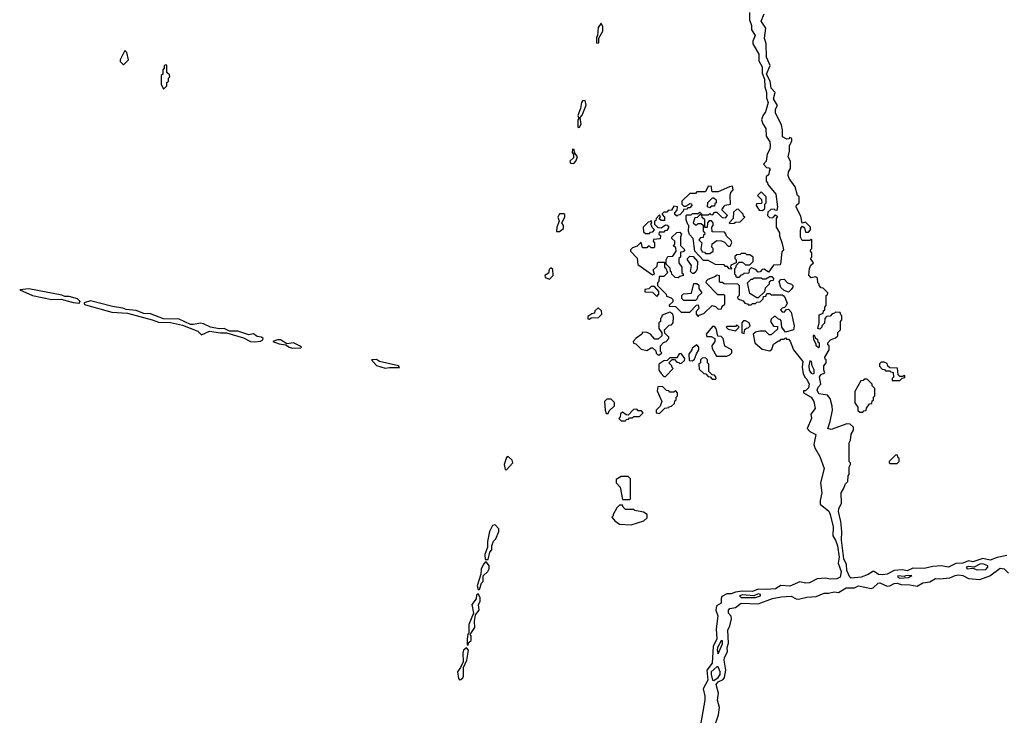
# Model space of a CAD drawing. Extents: x 2769579 to 2883812, y 684207 to 828660.
# Tile 460 of 505: x 2840390 to 2847275, y 793160 to 798025. Entities that reach past the tile are written whole.
import ezdxf

# ---------------------------------------------------------------- set-up
doc = ezdxf.new("R2010")
doc.units = 0

msp = doc.modelspace()

# ---------------------------------------------------------------- linework, layer by layer
at = {"layer": '0CON02XD'}
for points in [[(2845492.5, 798075), (2845493.3, 798025), (2845507.5, 797985), (2845507.5, 797955), (2845532.5, 797915), (2845517.5, 797875), (2845517.5, 797855), (2845557.5, 797785), (2845558.3, 797738.3), (2845581.2, 797695), (2845580.7, 797650.7), (2845598.3, 797608.3), (2845601.2, 797555), (2845612, 797515), (2845612, 797475), (2845623.8, 797445), (2845605, 797380), (2845586.7, 797353.3), (2845577.5, 797325), (2845586.7, 797296.7), (2845607.5, 797265), (2845610.7, 797210.7), (2845635, 797170), (2845638.8, 797145), (2845635, 797120), (2845616.7, 797085), (2845610, 797035), (2845590, 797015), (2845611.7, 796991.7), (2845628.3, 796988.3), (2845637.5, 796977.5), (2845630, 796965), (2845628.3, 796941.7), (2845610, 796925), (2845610, 796895), (2845620, 796885), (2845621.7, 796871.7), (2845676.7, 796805), (2845690, 796715), (2845685, 796690), (2845671.7, 796691.7), (2845665, 796700), (2845641.7, 796698.3), (2845621.7, 796678.3), (2845620, 796655), (2845635, 796640), (2845658.3, 796641.7), (2845675, 796660), (2845688.3, 796648.3), (2845680, 796635), (2845680, 796575), (2845702.5, 796535), (2845703.6, 796513.6), (2845720.7, 796460.7), (2845730, 796415), (2845718.3, 796401.7), (2845710, 796315), (2845705, 796310), (2845661.7, 796308.3), (2845625, 796260), (2845595, 796280), (2845581.7, 796278.3), (2845568.3, 796261.7), (2845555, 796260), (2845537, 796277), (2845505, 796290), (2845490, 796275), (2845488.3, 796251.7), (2845455, 796250), (2845445, 796240), (2845431.7, 796238.3), (2845418.3, 796221.7), (2845401.7, 796221.7), (2845398.3, 796238.3), (2845390, 796245), (2845390, 796285), (2845398.3, 796291.7), (2845401.7, 796308.3), (2845421.7, 796328.3), (2845445, 796330), (2845465, 796310), (2845495, 796310), (2845520, 796335), (2845520, 796365), (2845495, 796380), (2845475, 796380), (2845465, 796390), (2845435, 796390), (2845428.3, 796381.7), (2845405, 796380), (2845391.7, 796368.3), (2845390, 796355), (2845400, 796345), (2845400, 796325), (2845361.7, 796308.3), (2845360, 796295), (2845370, 796285), (2845365, 796280), (2845351.7, 796281.7), (2845338.3, 796298.3), (2845325, 796300), (2845315, 796310), (2845255, 796312.5), (2845205, 796340), (2845171.7, 796341.7), (2845110, 796405), (2845100, 796495), (2845073, 796523), (2845067.5, 796545), (2845070, 796585), (2845061.7, 796591.7), (2845050, 796625), (2845050, 796655), (2845055, 796660), (2845085, 796660), (2845095, 796670), (2845135, 796670), (2845145, 796680), (2845158.3, 796668.3), (2845160, 796660), (2845145, 796660), (2845128.3, 796641.7), (2845111.7, 796638.3), (2845100, 796605), (2845115, 796590), (2845125, 796590), (2845135, 796600), (2845155, 796600), (2845168.3, 796588.3), (2845170, 796545), (2845178.3, 796538.3), (2845180, 796525), (2845171.7, 796518.3), (2845168.3, 796501.7), (2845151.7, 796498.3), (2845140, 796485), (2845160, 796465), (2845152.5, 796422.5), (2845161.7, 796401.7), (2845178.3, 796398.3), (2845185, 796390), (2845215, 796390), (2845240, 796405), (2845240, 796425), (2845230, 796435), (2845231.7, 796458.3), (2845265, 796480), (2845298.3, 796478.3), (2845318.3, 796468.3), (2845345, 796440), (2845358.3, 796441.7), (2845370, 796465), (2845365, 796480), (2845331.7, 796511.7), (2845328.3, 796528.3), (2845318.3, 796538.3), (2845231.7, 796541.7), (2845230, 796575), (2845240, 796585), (2845240, 796605), (2845228.3, 796618.3), (2845211.7, 796618.3), (2845200, 796605), (2845198.3, 796571.7), (2845181.7, 796571.7), (2845180, 796625), (2845161.7, 796641.7), (2845160, 796660), (2845205, 796660), (2845215, 796670), (2845221.7, 796661.7), (2845235, 796660), (2845251.7, 796678.3), (2845265, 796680), (2845301.7, 796641.7), (2845325, 796640), (2845340, 796655), (2845300, 796695), (2845315, 796720)], [(2846150, 794745), (2846165, 794780), (2846180, 794795), (2846182.5, 794835), (2846190, 794845), (2846190, 794895), (2846200, 794915), (2846200, 794925), (2846190, 794935), (2846190, 795065), (2846200, 795085), (2846203, 795127), (2846220, 795155), (2846220, 795175), (2846197, 795197), (2846175, 795197.5), (2846065, 795160), (2846040, 795165), (2846056.7, 795215), (2846072.5, 795295), (2846071.7, 795321.7), (2846057.5, 795375), (2846038, 795398), (2845979.1, 795409.1), (2845967.5, 795435), (2845974.3, 795455.7), (2845993, 795477), (2845982.7, 795527.3), (2845995, 795542.5), (2846020, 795555), (2846012.5, 795575), (2846012.5, 795605), (2846030, 795625), (2846030, 795645), (2846021.7, 795651.7), (2846020, 795665), (2846050, 795715), (2846050, 795745), (2846041.7, 795751.7), (2846040, 795765), (2846060, 795785), (2846095, 795800), (2846110, 795815), (2846111.7, 795838.3), (2846130, 795855), (2846130, 795915), (2846140, 795925), (2846140, 795955), (2846131.7, 795961.7), (2846128.3, 795978.3), (2846095, 795980), (2846088.3, 795971.7), (2846071.7, 795968.3), (2846058.3, 795951.7), (2846031.7, 795948.3), (2846020, 795935), (2846017, 795903), (2846000, 795885), (2846000, 795875), (2845985, 795860), (2845970, 795865), (2845980, 795905), (2845980, 795960), (2846008.3, 795971.7), (2846011.7, 795988.3), (2846020, 795995), (2846020, 796015), (2846030, 796025), (2846030, 796095), (2846038.3, 796101.7), (2846040, 796115), (2846008.3, 796148.3), (2845995, 796150), (2845980, 796165), (2845980, 796175), (2845970, 796185), (2845968.3, 796218.3), (2845955, 796227.5), (2845925, 796220), (2845908.3, 796238.3), (2845912.5, 796285), (2845921.7, 796308.3), (2845940, 796325), (2845920, 796355), (2845930, 796365), (2845930, 796395), (2845920, 796405), (2845921.7, 796418.3), (2845930, 796425), (2845930, 796485), (2845925, 796490), (2845915, 796480), (2845861.7, 796481.7), (2845850, 796505), (2845850, 796545), (2845853, 796567), (2845865, 796580), (2845878.3, 796568.3), (2845885, 796540), (2845905, 796540), (2845920, 796555), (2845920, 796575), (2845885, 796610), (2845861.7, 796601.7), (2845851.7, 796651.7), (2845832.5, 796685), (2845820, 796715), (2845823, 796727), (2845840, 796745), (2845840, 796785), (2845830, 796795), (2845812.5, 796855), (2845771.2, 796915), (2845763.6, 796936.4), (2845765, 796960), (2845780, 796985), (2845780, 797035), (2845762.5, 797065), (2845772.5, 797105), (2845772.5, 797145), (2845790, 797175), (2845790, 797195), (2845775, 797200), (2845768.3, 797191.7), (2845755, 797190), (2845723.3, 797205), (2845723.3, 797255), (2845716.4, 797286.4), (2845674.3, 797374.3), (2845675, 797400), (2845690, 797425), (2845660.7, 797470.7), (2845673.3, 797515), (2845645.8, 797545.8), (2845638, 797595), (2845611.2, 797645), (2845636.7, 797705), (2845612.3, 797762.3), (2845608.8, 797855), (2845598.8, 797895), (2845607.5, 797965), (2845574, 798015), (2845596.1, 798066.1)], [(2844435, 797860), (2844440, 797865), (2844440, 797895), (2844467.5, 797945), (2844467.5, 797975), (2844455, 798000), (2844435, 797970), (2844430, 797915), (2844423, 797903), (2844423, 797863), (2844435, 797860)], [(2841115, 797710), (2841150, 797745), (2841140, 797795), (2841125, 797810), (2841092.5, 797745), (2841093, 797733), (2841115, 797710)], [(2841395, 797540), (2841418.3, 797561.7), (2841420, 797585), (2841430, 797595), (2841430, 797615), (2841440, 797625), (2841438.3, 797638.3), (2841420, 797655), (2841420, 797705), (2841415, 797710), (2841400, 797705), (2841400, 797685), (2841390, 797675), (2841390, 797645), (2841380, 797635), (2841380, 797575), (2841395, 797540)], [(2844295, 797270), (2844305, 797272.5), (2844316.7, 797295), (2844308.3, 797341.7), (2844323.3, 797356.7), (2844351.7, 797428.3), (2844345, 797460), (2844325, 797457.5), (2844317.5, 797445), (2844312.5, 797405), (2844293.8, 797355), (2844300, 797335), (2844293.3, 797325), (2844292.5, 797275), (2844295, 797270)], [(2844265, 797020), (2844280, 797035), (2844290, 797065), (2844270, 797095), (2844267, 797117), (2844255, 797120), (2844253, 797097), (2844261.7, 797081.7), (2844261.7, 797058.3), (2844237.5, 797035), (2844241.7, 797021.7), (2844265, 797020)], [(2845315, 796720), (2845323, 796727), (2845360, 796735), (2845357.5, 796795), (2845363, 796817), (2845380, 796835), (2845375, 796860), (2845353, 796857), (2845275, 796820), (2845235, 796820), (2845230, 796825), (2845228.3, 796858.3), (2845205, 796860), (2845185, 796820), (2845125, 796820), (2845115, 796810), (2845075, 796810), (2845020, 796755), (2845020, 796735), (2845035, 796720), (2845048.3, 796721.7), (2845075, 796740), (2845088.3, 796738.3), (2845090, 796725), (2845075, 796710), (2845061.7, 796708.3), (2845055, 796700), (2845031.7, 796698.3), (2845030, 796685), (2845005, 796660), (2844991.7, 796658.3), (2844985, 796650), (2844971.7, 796661.7), (2844970, 796675), (2844987, 796693), (2844990, 796715), (2844965, 796720), (2844948.3, 796691.7), (2844925, 796690), (2844915, 796680), (2844895, 796680), (2844881.7, 796668.3), (2844881.7, 796661.7), (2844900, 796645), (2844898.3, 796621.7), (2844875, 796620), (2844861.7, 796631.7), (2844870, 796645), (2844865, 796660), (2844840, 796635), (2844838.3, 796621.7), (2844830, 796615), (2844830, 796595), (2844851.7, 796571.7), (2844875, 796570), (2844905, 796590), (2844918.3, 796588.3), (2844930, 796575), (2844915, 796550), (2844901.7, 796548.3), (2844895, 796540), (2844861.7, 796538.3), (2844860, 796525), (2844870, 796515), (2844868.3, 796491.7), (2844821.7, 796488.3), (2844820, 796475), (2844830, 796465), (2844830, 796435), (2844825, 796430), (2844805, 796430), (2844795, 796440), (2844785, 796440), (2844775, 796430), (2844745, 796430), (2844735, 796470), (2844708.3, 796441.7), (2844675, 796430), (2844660, 796415), (2844660, 796405), (2844708.3, 796358.3), (2844711.7, 796311.7), (2844815, 796240), (2844830, 796245), (2844820, 796275), (2844848.3, 796301.7), (2844850, 796325), (2844855, 796330), (2844898.3, 796328.3), (2844900, 796295), (2844908.3, 796288.3), (2844920, 796255), (2844895, 796230), (2844861.7, 796228.3), (2844860, 796195), (2844850, 796185), (2844850, 796165), (2844910, 796105), (2844911.7, 796091.7), (2844945, 796080), (2844957, 796067), (2844958.3, 796051.7), (2844931.7, 796028.3), (2844931.7, 796021.7), (2844975, 796020), (2845015, 795980), (2845075, 795980), (2845121.7, 796028.3), (2845135, 796030), (2845140, 796005), (2845120, 795985), (2845120, 795965), (2845135, 795950), (2845141.7, 795958.3), (2845175, 795970), (2845233, 796027), (2845255, 796020), (2845275, 796000), (2845298.3, 796001.7), (2845300, 796015), (2845310, 796025), (2845320, 796035), (2845320, 796095), (2845315, 796100), (2845271.7, 796101.7), (2845190, 796185), (2845191.7, 796198.3), (2845205, 796210), (2845258.3, 796231.7), (2845265, 796240), (2845280, 796235), (2845280, 796195), (2845285, 796190), (2845305, 796190), (2845315, 796180), (2845408.3, 796178.3), (2845420, 796165), (2845420, 796095), (2845410, 796085), (2845411.7, 796071.7), (2845448.3, 796058.3), (2845461.7, 796041.7), (2845478.3, 796038.3), (2845485, 796030), (2845505, 796030), (2845515, 796040), (2845535, 796040), (2845545, 796050), (2845568.3, 796051.7), (2845588.3, 796071.7), (2845591.7, 796088.3), (2845608.3, 796091.7), (2845615, 796110), (2845635, 796110), (2845645, 796100), (2845725, 796100), (2845738.3, 796088.3), (2845757, 796043), (2845748.3, 796021.7), (2845738.3, 796011.7), (2845721.7, 796008.3), (2845710, 795995), (2845721.7, 795981.7), (2845735, 795980), (2845751.7, 795998.3), (2845765, 796000), (2845785, 795980), (2845806.4, 795883.6), (2845800, 795855), (2845745, 795840), (2845720, 795875), (2845715, 795920), (2845708.3, 795928.3), (2845695, 795930), (2845675, 795950), (2845665, 795950), (2845645, 795930), (2845640, 795915), (2845661.7, 795881.7), (2845688.3, 795878.3), (2845688.3, 795861.7), (2845645, 795820), (2845631.7, 795821.7), (2845605, 795847.5), (2845565, 795847.5), (2845535, 795840), (2845520, 795825), (2845530, 795765), (2845581.7, 795721.7), (2845635, 795710), (2845648.3, 795721.7), (2845660, 795755), (2845695, 795780), (2845705, 795780), (2845715, 795790), (2845735, 795790), (2845745, 795800), (2845751.7, 795791.7), (2845765, 795790), (2845777, 795777), (2845800, 795715), (2845866.7, 795635), (2845862.5, 795595), (2845868.3, 795548.3), (2845881.7, 795521.7), (2845895, 795510), (2845910, 795475), (2845905, 795450), (2845885, 795430), (2845871.7, 795428.3), (2845870, 795415), (2845923.3, 795385), (2845942, 795355), (2845952, 795305), (2845923, 795267), (2845926.7, 795235), (2845897.5, 795165), (2845915.9, 795145.9), (2845957.5, 795125), (2845943.6, 795053.6), (2845950.5, 795030.5), (2845985, 794970), (2846016, 794885), (2845990, 794785), (2846000, 794715), (2845987, 794663), (2845987, 794637), (2846047, 794587), (2846058, 794565), (2846077.7, 794477.7), (2846076.7, 794415), (2846095.6, 794385.6), (2846108, 794345), (2846120, 794265), (2846113.9, 794223.9), (2846133.8, 794165), (2846126.7, 794125), (2846103.9, 794113.9), (2846057.7, 794112.3), (2846025, 794118), (2845966.4, 794113.6), (2845913, 794087), (2845885, 794084.3), (2845845, 794092.5), (2845775, 794063.1), (2845711.2, 794068.8), (2845675, 794044.4), (2845610.5, 794040.5), (2845555, 794042), (2845515, 794025.8), (2845442.1, 794027.9), (2845395, 794021.4), (2845365, 794009.2), (2845335, 794010), (2845300, 793990), (2845294.2, 793975.8), (2845295, 793943.3), (2845262, 793925), (2845257.1, 793895), (2845271.2, 793855), (2845259.2, 793765), (2845265.6, 793695), (2845238.3, 793641.7), (2845232, 793525), (2845195.8, 793475), (2845202.9, 793405), (2845168.8, 793345), (2845182, 793295), (2845182, 793265), (2845152.3, 793107.7)], [(2845585, 796690), (2845600, 796705), (2845600, 796735), (2845610, 796745), (2845610, 796785), (2845575, 796820), (2845550, 796795), (2845578.3, 796768.3), (2845580, 796745), (2845575, 796740), (2845541.7, 796738.3), (2845540, 796725), (2845561.7, 796691.7), (2845585, 796690)], [(2845215, 796710), (2845200, 796715), (2845203, 796747), (2845235, 796780), (2845245, 796780), (2845260, 796765), (2845260, 796745), (2845251.7, 796738.3), (2845248.3, 796721.7), (2845225, 796720), (2845215, 796710)], [(2844165, 796542.5), (2844192.5, 796565), (2844192.5, 796585), (2844180, 796605), (2844202.5, 796645), (2844201.7, 796661.7), (2844195, 796667.5), (2844165, 796667.5), (2844153.8, 796645), (2844162.5, 796615), (2844146.2, 796575), (2844143.3, 796543.3), (2844165, 796542.5)], [(2845355, 796600), (2845385, 796602.5), (2845395, 796610), (2845428.3, 796611.7), (2845460, 796645), (2845451.7, 796651.7), (2845450, 796665), (2845415, 796700), (2845401.7, 796698.3), (2845381.7, 796678.3), (2845380, 796635), (2845350, 796605), (2845355, 796600)], [(2844795, 796530), (2844801.7, 796538.3), (2844818.3, 796541.7), (2844830, 796555), (2844811.7, 796571.7), (2844808.3, 796588.3), (2844800, 796595), (2844810, 796605), (2844805, 796620), (2844798.3, 796611.7), (2844785, 796610), (2844750, 796575), (2844751.7, 796541.7), (2844765, 796530), (2844795, 796530)], [(2844995, 796220), (2844973, 796223), (2844950, 796245), (2844948.3, 796258.3), (2844940, 796265), (2844938.3, 796288.3), (2844910, 796315), (2844910, 796345), (2844921.7, 796368.3), (2844958.3, 796371.7), (2844980, 796405), (2844978.3, 796428.3), (2844960, 796445), (2844970, 796455), (2844970, 796475), (2844950, 796495), (2844950, 796505), (2844985, 796537.5), (2845005, 796540), (2845017.5, 796525), (2845010, 796505), (2845010, 796445), (2845040, 796415), (2845028.3, 796401.7), (2845011.7, 796398.3), (2845010, 796365), (2845000, 796355), (2845000, 796325), (2845020, 796295), (2845020, 796255), (2845028.3, 796248.3), (2845030, 796235), (2845005, 796230), (2844995, 796220)], [(2845105, 796250), (2845095, 796250), (2845080, 796265), (2845087.5, 796305), (2845060, 796345), (2845060, 796355), (2845075, 796370), (2845098.3, 796368.3), (2845130, 796335), (2845127, 796283), (2845118.3, 796261.7), (2845105, 796250)], [(2844095, 796210), (2844120, 796235), (2844117, 796277), (2844105, 796290), (2844093, 796277), (2844086.7, 796253.3), (2844062.5, 796235), (2844065, 796222.5), (2844095, 796210)], [(2845555, 796080), (2845545, 796080), (2845495, 796110), (2845480, 796185), (2845505, 796210), (2845515, 796210), (2845525, 796220), (2845575, 796220), (2845585, 796212.5), (2845607.5, 796212.5), (2845635, 796230), (2845648.3, 796228.3), (2845660, 796215), (2845658.3, 796201.7), (2845641.7, 796198.3), (2845631.7, 796188.3), (2845630, 796175), (2845601.7, 796148.3), (2845598.3, 796121.7), (2845555, 796080)], [(2845765, 796120), (2845735, 796130), (2845713, 796153), (2845700, 796195), (2845711.7, 796208.3), (2845735, 796210), (2845760, 796185), (2845786.1, 796176.1), (2845796, 796166), (2845796.2, 796155), (2845785, 796137.5), (2845765, 796120)], [(2840805, 796043.3), (2840812.5, 796055), (2840795, 796073.3), (2840735, 796090), (2840705, 796088.8), (2840685, 796098), (2840455, 796142), (2840390, 796135), (2840480, 796095), (2840615, 796068), (2840680.7, 796070.7), (2840765, 796046.7), (2840805, 796043.3)], [(2844845, 796090), (2844860, 796105), (2844860, 796125), (2844828.3, 796158.3), (2844805, 796160), (2844788.3, 796141.7), (2844761.7, 796138.3), (2844761.7, 796121.7), (2844815, 796120), (2844845, 796090)], [(2845115, 796060), (2845035, 796060), (2845020, 796075), (2845020, 796095), (2845031.7, 796108.3), (2845088.3, 796111.7), (2845105, 796180), (2845125, 796180), (2845138.3, 796168.3), (2845140, 796145), (2845160, 796115), (2845131.7, 796088.3), (2845128.3, 796071.7), (2845115, 796060)], [(2842035, 795772.5), (2842075, 795777.5), (2842090, 795785), (2842092.5, 795795), (2842080, 795805), (2842050, 795810), (2842025, 795827.5), (2841992, 795822), (2841915, 795845.6), (2841857.7, 795847.7), (2841820, 795865), (2841785, 795863.8), (2841723.9, 795873.9), (2841675, 795898.6), (2841655, 795902.5), (2841605, 795892.5), (2841584.2, 795894.2), (2841505, 795930), (2841395, 795933.8), (2841305, 795966.9), (2841259.2, 795969.2), (2841205, 795992), (2841135, 795998.8), (2841112.3, 796007.7), (2841038.1, 796018.1), (2840885, 796059.2), (2840840, 796045), (2840840, 796035), (2840850.7, 796030.7), (2841035, 795978.8), (2841145, 795973.3), (2841316.2, 795926.2), (2841360.7, 795910.7), (2841445, 795906.2), (2841527.5, 795887.5), (2841635, 795847.5), (2841660.7, 795820.7), (2841716.4, 795846.4), (2841794.1, 795834.1), (2841835, 795833.8), (2841955, 795800), (2842003.6, 795773.6), (2842035, 795772.5)], [(2844375, 795930), (2844385, 795940), (2844438.3, 795941.7), (2844460, 795965), (2844458.3, 795988.3), (2844438.3, 796008.3), (2844431.7, 796008.3), (2844411.7, 795988.3), (2844408.3, 795971.7), (2844391.7, 795968.3), (2844361.7, 795948.3), (2844361.7, 795931.7), (2844375, 795930)], [(2844865, 795680), (2844880, 795695), (2844870, 795705), (2844870, 795745), (2844891.7, 795768.3), (2844910, 795775), (2844930, 795795), (2844930, 795805), (2844901.7, 795831.7), (2844900, 795855), (2844931.7, 795888.3), (2844948.3, 795891.7), (2844960, 795905), (2844962.5, 795945), (2844957.5, 795965), (2844935, 795980), (2844881.7, 795958.3), (2844878.3, 795941.7), (2844870, 795935), (2844870, 795915), (2844860, 795905), (2844860, 795865), (2844880, 795835), (2844880, 795815), (2844855, 795790), (2844831.7, 795791.7), (2844800, 795825), (2844777, 795837), (2844745, 795840), (2844740, 795825), (2844701.7, 795798.3), (2844680, 795775), (2844681.7, 795761.7), (2844698.3, 795758.3), (2844735, 795720), (2844775, 795712.5), (2844805, 795730), (2844815, 795730), (2844838.3, 795708.3), (2844841.7, 795691.7), (2844851.7, 795681.7), (2844865, 795680)], [(2845455, 795830), (2845461.7, 795858.3), (2845471.7, 795868.3), (2845485, 795870), (2845497.5, 795885), (2845490, 795905), (2845465, 795920), (2845451.7, 795918.3), (2845440, 795905), (2845440, 795835), (2845455, 795830)], [(2845261.7, 795671.7), (2845335, 795672.5), (2845355, 795680), (2845370, 795695), (2845370, 795715), (2845321.7, 795741.7), (2845310, 795795), (2845295, 795810), (2845271.7, 795811.7), (2845260, 795865), (2845248.3, 795878.3), (2845235, 795880), (2845190, 795825), (2845195, 795810), (2845225, 795810), (2845250, 795795), (2845250, 795775), (2845230, 795745), (2845232.5, 795725), (2845261.7, 795671.7)], [(2845395, 795850), (2845420, 795875), (2845405, 795890), (2845395, 795880), (2845335, 795880), (2845330, 795875), (2845345, 795860), (2845395, 795850)], [(2842297, 795727), (2842355, 795730), (2842360, 795735), (2842347.5, 795745), (2842305, 795765.7), (2842257, 795757), (2842214, 795786), (2842193.9, 795786.1), (2842160, 795775), (2842205, 795757.5), (2842251.7, 795751.7), (2842273.9, 795733.9), (2842297, 795727)], [(2845975, 795730), (2845960, 795745), (2845960, 795755), (2845942.5, 795785), (2845940, 795815), (2845945, 795820), (2845951.7, 795801.7), (2845968.3, 795788.3), (2845971.7, 795771.7), (2845980, 795765), (2845980, 795735), (2845975, 795730)], [(2845095, 795640), (2845108.3, 795651.7), (2845121.7, 795688.3), (2845140, 795715), (2845140, 795735), (2845125, 795750), (2845091.7, 795728.3), (2845090, 795715), (2845070, 795685), (2845071.7, 795641.7), (2845095, 795640)], [(2842945, 795587.5), (2842975, 795593.3), (2843045, 795592.5), (2843040, 795605), (2842905, 795633.3), (2842885, 795648), (2842850, 795645), (2842885, 795607.5), (2842945, 795587.5)], [(2844905, 795530), (2844960, 795585), (2844951.7, 795591.7), (2844950, 795605), (2844930, 795625), (2844951.7, 795648.3), (2844968.3, 795648.3), (2844985, 795630), (2844998.3, 795628.3), (2845005, 795620), (2845018.3, 795621.7), (2845038.3, 795641.7), (2845040, 795655), (2845015, 795690), (2845001.7, 795688.3), (2844985, 795660), (2844935, 795660), (2844918.3, 795641.7), (2844895, 795640), (2844860, 795615), (2844860, 795575), (2844875, 795550), (2844895, 795530), (2844905, 795530)], [(2845255, 795510), (2845260, 795515), (2845258.3, 795528.3), (2845248.3, 795538.3), (2845231.7, 795541.7), (2845210, 795565), (2845210, 795615), (2845200, 795625), (2845200, 795645), (2845185, 795660), (2845161.7, 795658.3), (2845150, 795645), (2845150, 795625), (2845140, 795615), (2845141.7, 795581.7), (2845175, 795550), (2845188.3, 795548.3), (2845205, 795530), (2845218.3, 795528.3), (2845231.7, 795511.7), (2845255, 795510)], [(2845935, 795547.5), (2845945, 795552.5), (2845946.4, 795576.4), (2845932.5, 795605), (2845927.5, 795635), (2845915, 795640), (2845907, 795603), (2845910, 795575), (2845925, 795552.5), (2845935, 795547.5)], [(2846491.7, 795501.7), (2846545, 795502.5), (2846561.7, 795518.3), (2846578.3, 795521.7), (2846580, 795535), (2846575, 795540), (2846565, 795530), (2846545, 795530), (2846531.7, 795541.7), (2846528.3, 795588.3), (2846475, 795590), (2846461.7, 795601.7), (2846455, 795620), (2846435, 795630), (2846415, 795630), (2846401.7, 795618.3), (2846401.7, 795601.7), (2846421.7, 795581.7), (2846438.3, 795578.3), (2846445, 795570), (2846475, 795570), (2846481.7, 795561.7), (2846498.3, 795558.3), (2846500, 795525), (2846490, 795515), (2846491.7, 795501.7)], [(2846285, 795280), (2846291.7, 795288.3), (2846308.3, 795291.7), (2846311.7, 795308.3), (2846331.7, 795338.3), (2846348.3, 795341.7), (2846351.7, 795358.3), (2846360, 795365), (2846360, 795385), (2846370, 795395), (2846370, 795445), (2846350, 795465), (2846350, 795475), (2846315, 795510), (2846295, 795510), (2846288.3, 795501.7), (2846271.7, 795498.3), (2846230, 795425), (2846230, 795345), (2846250, 795315), (2846251.7, 795291.7), (2846265, 795280), (2846285, 795280)], [(2844865, 795270), (2844901.7, 795308.3), (2844928.3, 795311.7), (2844931.7, 795318.3), (2844948.3, 795321.7), (2844968.3, 795341.7), (2844971.7, 795358.3), (2844980, 795365), (2844980, 795385), (2844990, 795395), (2844990, 795415), (2844978.3, 795428.3), (2844965, 795420), (2844935, 795420), (2844928.3, 795428.3), (2844911.7, 795431.7), (2844885, 795460), (2844851.7, 795458.3), (2844848.3, 795428.3), (2844880, 795355), (2844868.3, 795321.7), (2844840, 795295), (2844840, 795275), (2844865, 795270)], [(2844505, 795270), (2844511.7, 795288.3), (2844550, 795325), (2844548.3, 795348.3), (2844525, 795370), (2844495, 795370), (2844480, 795355), (2844483, 795293), (2844491.7, 795271.7), (2844505, 795270)], [(2844625, 795220), (2844631.7, 795228.3), (2844648.3, 795231.7), (2844655, 795240), (2844675, 795240), (2844685, 795250), (2844725, 795250), (2844750, 795275), (2844738.3, 795288.3), (2844715, 795290), (2844705, 795300), (2844681.7, 795298.3), (2844645, 795260), (2844631.7, 795261.7), (2844605, 795280), (2844591.7, 795268.3), (2844590, 795245), (2844580, 795235), (2844595, 795220), (2844625, 795220)], [(2843795, 794877.5), (2843837.5, 794925), (2843832.5, 794945), (2843805, 794970), (2843795, 794962.5), (2843777.1, 794915), (2843785, 794880), (2843795, 794877.5)], [(2846525, 794920), (2846540, 794935), (2846540, 794955), (2846531.7, 794961.7), (2846528.3, 794978.3), (2846515, 794980), (2846470, 794935), (2846470, 794925), (2846475, 794920), (2846525, 794920)], [(2844655, 794670), (2844660, 794675), (2844660, 794815), (2844645, 794830), (2844595, 794830), (2844561.7, 794808.3), (2844560, 794785), (2844590, 794755), (2844605, 794670), (2844655, 794670)], [(2847291.7, 794278.3), (2847225, 794263.8), (2847175, 794244.2), (2847125, 794256.2), (2847055, 794234.2), (2847025, 794241.2), (2846985, 794224.2), (2846935, 794222.5), (2846885, 794195.8), (2846835.9, 794205.9), (2846775, 794200), (2846715, 794186), (2846635, 794188.8), (2846595, 794170.8), (2846563.6, 794176.4), (2846505, 794173.8), (2846455, 794148), (2846425, 794142.5), (2846395, 794144.2), (2846365.9, 794165.9), (2846355, 794166.2), (2846323.3, 794145), (2846275, 794125.8), (2846205, 794119.2), (2846194, 794125), (2846172.7, 794172.7), (2846170.8, 794215), (2846153.8, 794255), (2846137.5, 794385), (2846139.2, 794445), (2846132, 794515), (2846116.7, 794585), (2846117.5, 794605), (2846136.1, 794643.9), (2846133.9, 794716.1), (2846150, 794745)], [(2844665, 794492.5), (2844755, 794520), (2844778.3, 794541.7), (2844777.5, 794565), (2844751.7, 794581.7), (2844692.5, 794592.5), (2844685, 794600), (2844625, 794600), (2844610, 794615), (2844605, 794630), (2844585, 794630), (2844565, 794610), (2844540, 794565), (2844540, 794555), (2844530, 794545), (2844550.7, 794520.7), (2844585, 794497.5), (2844665, 794492.5)], [(2843665, 794250), (2843678.3, 794301.7), (2843691.7, 794318.3), (2843692.5, 794345), (2843703, 794377), (2843720, 794395), (2843740, 794445), (2843740, 794465), (2843715, 794492.5), (2843695, 794487.5), (2843676.2, 794445), (2843662, 794375), (2843661.2, 794335), (2843641.9, 794285), (2843645, 794250), (2843665, 794250)], [(2843605, 794040), (2843620, 794085), (2843630, 794095), (2843630, 794135), (2843663.9, 794166.1), (2843673.3, 794185), (2843672.5, 794205), (2843655, 794230), (2843645, 794230), (2843635, 794220), (2843615.8, 794185), (2843613.8, 794146.2), (2843590, 794065), (2843595, 794040), (2843605, 794040)], [(2845246.2, 793075), (2845275.9, 793164.1), (2845282.5, 793215), (2845270, 793265), (2845276.2, 793315), (2845261.1, 793375), (2845275, 793394.3), (2845309.4, 793410.6), (2845318.8, 793425), (2845328, 793475), (2845316.2, 793545), (2845318.8, 793565), (2845338.8, 793605), (2845338, 793635), (2845347.5, 793665), (2845340.8, 793755), (2845356.2, 793785), (2845367.5, 793835), (2845364.3, 793854.3), (2845347.1, 793875), (2845347.1, 793895), (2845355, 793908), (2845395, 793913.8), (2845435, 793944), (2845555, 793938.8), (2845655, 793975.8), (2845715, 793989.2), (2845785, 793993.8), (2845820, 793975), (2845835, 793973.3), (2845895, 793986.2), (2845959.3, 793990.7), (2846015, 794013.8), (2846046.1, 794013.9), (2846085, 794023.8), (2846115, 794020), (2846169.5, 794050.5), (2846228.6, 794051.4), (2846255, 794065.8), (2846345, 794046.7), (2846358.3, 794051.7), (2846393.3, 794085), (2846405, 794087.1), (2846455, 794063.3), (2846473.9, 794066.1), (2846505, 794082.5), (2846525, 794083.3), (2846553.9, 794073.9), (2846615, 794072.5), (2846665, 794062.5), (2846705, 794087.5), (2846755, 794093.8), (2846795, 794116.2), (2846823.6, 794113.6), (2846895, 794121.2), (2846931.2, 794138.8), (2846955, 794142), (2846985, 794137.5), (2847025, 794117.5), (2847105, 794110), (2847173.6, 794136.4), (2847245, 794188.6), (2847274.1, 794184.1), (2847305, 794153.3)], [(2847085, 794176.7), (2847145, 794180), (2847160, 794195), (2847160, 794205), (2847125, 794220), (2847105, 794218), (2847065, 794196.7), (2847025, 794200), (2847007.5, 794195), (2847015, 794183.8), (2847055, 794190), (2847085, 794176.7)], [(2846545, 794120), (2846605, 794123.3), (2846627.5, 794137.5), (2846585, 794136.2), (2846575, 794130), (2846530, 794135), (2846530, 794125), (2846545, 794120)], [(2843525, 793650), (2843531.7, 793668.3), (2843546.4, 793683.6), (2843547.5, 793715), (2843540, 793725), (2843572.5, 793775), (2843570, 793815), (2843578.3, 793861.7), (2843602.5, 793895), (2843597.5, 793935), (2843610, 793955), (2843610, 793985), (2843595, 794010), (2843585, 794000), (2843582.5, 793975), (2843550.8, 793935), (2843563.3, 793875), (2843530, 793795), (2843530, 793735), (2843523.6, 793726.4), (2843520, 793695), (2843520, 793655), (2843525, 793650)], [(2845535, 793983.8), (2845570, 793995), (2845570, 794005), (2845555, 794008.8), (2845523.6, 793996.4), (2845445, 794002.5), (2845422.5, 793995), (2845435, 793983.8), (2845535, 793983.8)], [(2845275, 793590), (2845305, 793660), (2845305, 793680), (2845295, 793680), (2845270, 793635), (2845267.5, 793615), (2845275, 793590)], [(2843465, 793408.8), (2843475, 793410), (2843488.9, 793421.1), (2843493.6, 793433.6), (2843492.5, 793495), (2843517.5, 793545), (2843527.5, 793615), (2843515, 793632.5), (2843494.3, 793615), (2843489.2, 793595), (2843490, 793535), (2843473.3, 793495), (2843450.8, 793465), (2843458.3, 793418.3), (2843465, 793408.8)], [(2845245, 793403.3), (2845273.3, 793425), (2845287.5, 793445), (2845288.8, 793465), (2845275, 793500), (2845265, 793500), (2845226, 793464), (2845224.3, 793445), (2845233.8, 793405), (2845245, 793403.3)]]:
    msp.add_lwpolyline(points, dxfattribs=at)

doc.saveas('drawing.dxf')
